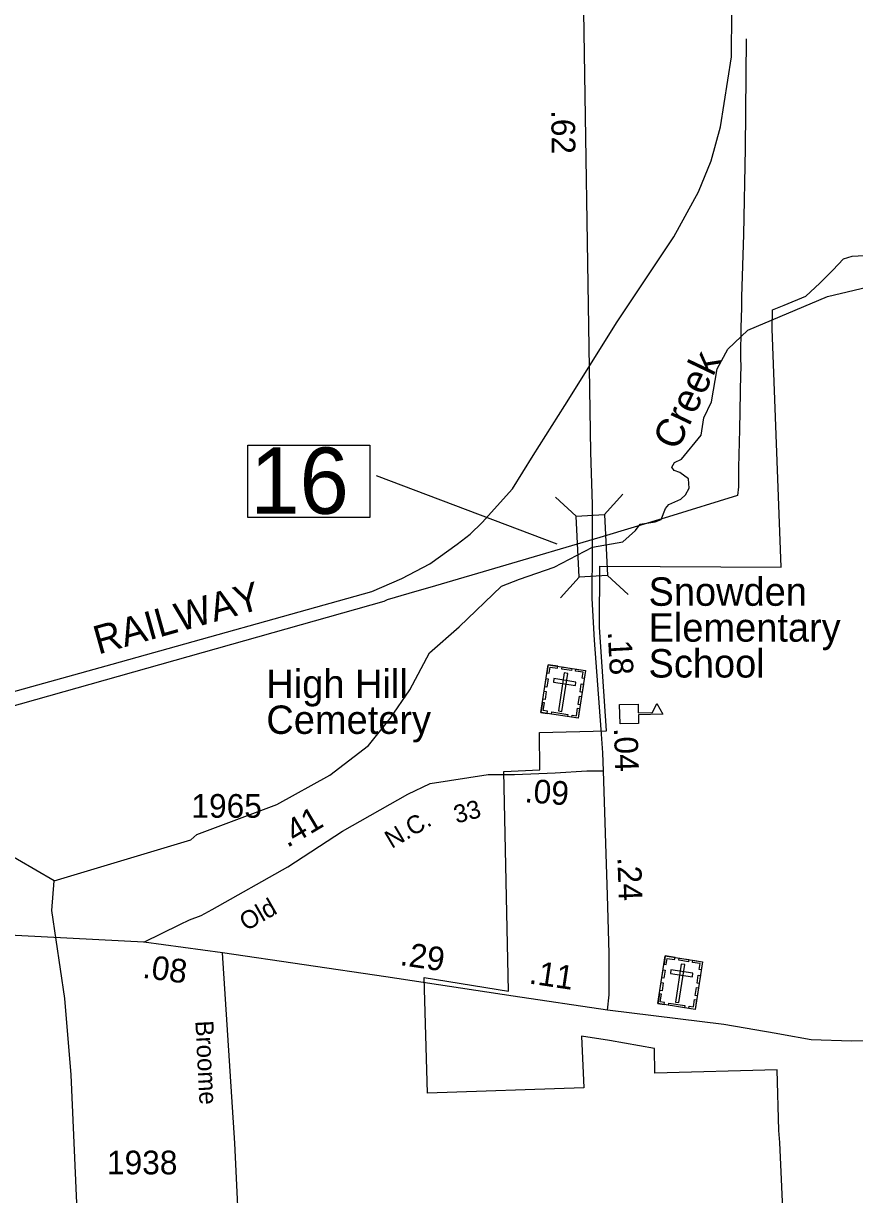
# Model space of a CAD drawing. Extents: x 2532689 to 2764727, y 536648 to 732970.
# Drawn here: x 2653505 to 2657893, y 570801 to 576983 of the extents above; entities that cross this region are included whole.
import ezdxf

# ---------------------------------------------------------------- set-up
doc = ezdxf.new("R2010")
doc.units = 0
for name, color, linetype in [('Exist Boundary Political City Limit New', 7, 'Continuous'), ('Exist Cultural Cemetery CELL', 7, 'Continuous'), ('Exist Cultural Cemetery Label', 7, 'Continuous'), ('Exist Cultural Educational Facility Elementary CELL', 7, 'Continuous'), ('Exist Cultural Educational Facility Elementary Label', 7, 'Continuous'), ('Exist Hydrographic Creek Single Shore', 7, 'Continuous'), ('Exist Hydrographic Creek Single Shore Label', 7, 'Continuous'), ('Exist Railroad Mainline', 7, 'Continuous'), ('Exist Railroad Mainline Label', 7, 'Continuous'), ('Exist Road Primary NC Attributed', 7, 'Continuous'), ('Exist Road Primary NC Mileage Hundredths English Label', 7, 'Continuous'), ('Exist Road Primary NC Structure Standard Bridge CELL', 7, 'Continuous'), ('Exist Road Primary NC Structure Standard Bridge Number Label', 7, 'Continuous'), ('Exist Road Secondary Mileage Hundredths English Label', 7, 'Continuous'), ('Exist Road Secondary Structure Standard Bridge Number Label', 7, 'Continuous'), ('Exist Road Secondary Type 20 Attributed', 7, 'Continuous'), ('Exist Road Secondary Type 51 Attributed', 7, 'Continuous'), ('Exist Road Secondary Type 51 Label', 7, 'Continuous'), ('Exist Road Secondary Type 51 Number Label', 7, 'Continuous'), ('Exist Utilities Electrical Transmission Line', 7, 'Continuous'), ('Map Preparation Boundary City Limit Buffer Line', 7, 'Continuous')]:
    doc.layers.add(name, color=color, linetype=linetype)

msp = doc.modelspace()

# ---------------------------------------------------------------- linework, layer by layer
at = {"layer": 'Exist Boundary Political City Limit New'}
msp.add_lwpolyline([(2657529.8, 570374.6), (2657498, 571076.3), (2657492.5, 571140.1), (2657483.5, 571460.2), (2656838, 571442.5), (2656836.2, 571571.7), (2656599.5, 571615), (2656451.5, 571636.9), (2656464, 571365.2), (2655639, 571336.1), (2655621.2, 571947.3), (2656066.5, 571875.7), (2656042, 573035), (2656232, 573043.6), (2656229.5, 573239.8), (2656584, 573249.4), (2656546.8, 573796.4), (2656547.2, 574118.2), (2657506, 574113.1), (2657457, 575371.1), (2657460, 575472.3), (2657520.5, 575495.6), (2657635.5, 575543.9), (2657710, 575611.6), (2657778.2, 575681.4), (2657835, 575740.4), (2657880.8, 575755.4), (2657942.8, 575758.9)], dxfattribs=at)
at = {"layer": 'Exist Cultural Cemetery CELL'}
for points in [[(2656275.8, 573598.2), (2656472.5, 573567.6), (2656433.3, 573316), (2656236.6, 573346.7)], [(2656269.1, 573555.4), (2656280.4, 573553.7), (2656285.3, 573585.5), (2656325.4, 573579.3), (2656327.1, 573590.2), (2656275.8, 573598.2)], [(2656379, 573552.5), (2656360.6, 573555.4), (2656329.3, 573355), (2656347.8, 573352.1)], [(2656349, 573586.8), (2656400.2, 573578.8), (2656398.4, 573567.6), (2656347.2, 573575.6)], [(2656465.9, 573524.7), (2656454.7, 573526.5), (2656459.7, 573558.3), (2656419.6, 573564.5), (2656421.3, 573575.5), (2656472.6, 573567.5)], [(2656257.7, 573482.2), (2656264.4, 573525), (2656275.6, 573523.2), (2656269, 573480.4)], [(2656305.7, 573524.7), (2656302.8, 573506.3), (2656419.1, 573488.1), (2656422, 573506.6)], [(2656443.4, 573454.3), (2656450.1, 573497.1), (2656461.3, 573495.3), (2656454.6, 573452.5)], [(2656247.3, 573415.8), (2656254, 573458.6), (2656265.3, 573456.8), (2656258.6, 573414)], [(2656433.2, 573389.1), (2656439.9, 573431.9), (2656451.1, 573430.2), (2656444.5, 573387.4)], [(2656269.3, 573341.6), (2656271.1, 573353), (2656249.3, 573356.3), (2656255.5, 573396.3), (2656244.5, 573398), (2656236.6, 573346.7)], [(2656400.6, 573321.1), (2656402.3, 573332.4), (2656424.1, 573329.1), (2656430.3, 573369), (2656441.3, 573367.3), (2656433.3, 573316)], [(2656295.1, 573349.1), (2656379, 573336.1), (2656377.2, 573324.8), (2656293.4, 573337.9)], [(2656893.6, 572060.9), (2657090.3, 572030.3), (2657051.1, 571778.7), (2656854.4, 571809.4)], [(2656886.9, 572018.2), (2656898.1, 572016.4), (2656903.1, 572048.2), (2656943.1, 572042), (2656944.9, 572053), (2656893.6, 572060.9)], [(2656996.8, 572015.2), (2656978.3, 572018.1), (2656947.1, 571817.7), (2656965.5, 571814.8)], [(2656966.7, 572049.5), (2657018, 572041.5), (2657016.2, 572030.3), (2656965, 572038.3)], [(2657083.7, 571987.4), (2657072.5, 571989.2), (2657077.4, 572021), (2657037.3, 572027.2), (2657039.1, 572038.2), (2657090.3, 572030.2)], [(2656875.5, 571944.9), (2656882.1, 571987.7), (2656893.4, 571985.9), (2656886.7, 571943.1)], [(2656923.4, 571987.4), (2656920.5, 571969), (2657036.9, 571950.8), (2657039.7, 571969.3)], [(2657061.1, 571917), (2657067.8, 571959.8), (2657079.1, 571958), (2657072.4, 571915.2)], [(2656865.1, 571878.5), (2656871.8, 571921.3), (2656883, 571919.5), (2656876.3, 571876.7)], [(2657051, 571851.8), (2657057.6, 571894.6), (2657068.9, 571892.9), (2657062.2, 571850.1)], [(2656887, 571804.3), (2656888.8, 571815.7), (2656867.1, 571819), (2656873.3, 571859), (2656862.3, 571860.7), (2656854.3, 571809.4)], [(2657018.3, 571783.8), (2657020.1, 571795.1), (2657041.8, 571791.8), (2657048.1, 571831.7), (2657059.1, 571830), (2657051.1, 571778.7)], [(2656912.9, 571811.8), (2656996.7, 571798.8), (2656995, 571787.5), (2656911.1, 571800.6)]]:
    msp.add_lwpolyline(points, close=True, dxfattribs=at)
at = {"layer": 'Exist Cultural Educational Facility Elementary CELL'}
msp.add_lwpolyline([(2656652.4, 573387.6), (2656750.3, 573389.8), (2656751.3, 573343.7), (2656826.4, 573345.4), (2656849.6, 573393), (2656880, 573337), (2656751.5, 573334.1), (2656752.6, 573288.1), (2656654.7, 573286)], close=True, dxfattribs=at)
at = {"layer": 'Exist Hydrographic Creek Single Shore'}
for points in [[(2653667.2, 572458.2), (2654388.1, 572674.4), (2654420.1, 572702.1), (2654842.1, 572860.3), (2655122.2, 573016), (2655327.3, 573172), (2655440.3, 573314.6), (2655545.3, 573466.5), (2655649.2, 573661.2), (2655805.3, 573798.8), (2656028.5, 574012.6), (2656123.2, 574049.5), (2656306.1, 574113), (2656510, 574218.4), (2656670.3, 574246.9), (2656737.2, 574307.1), (2656760.6, 574340.5), (2656840.9, 574352.8), (2656871.6, 574365.1), (2656893.9, 574423.1), (2656911.7, 574444.2), (2656976.4, 574472.1), (2657000.9, 574494.4), (2657019.9, 574530.1), (2657016.6, 574579.2), (2656970.8, 574612.6), (2656939.6, 574622.7), (2656928.5, 574640.5), (2656942.9, 574665.1), (2656979.8, 574682.9), (2657083.4, 574809.2), (2657097.3, 574901.7), (2657137.3, 574985.4), (2657167.2, 575160.5), (2657223.2, 575264.6), (2657329.2, 575364.1), (2657750.2, 575542), (2658521.4, 575724.2)], [(2653667.2, 572458.2), (2653279.2, 572682.2), (2653028.2, 572727.9), (2652444, 572756.9), (2651637.2, 572681.6), (2651402.2, 572741.1)], [(2654472.4, 566226.1), (2654443.3, 566382.5), (2654390.4, 566531.5), (2654361.3, 566697.7), (2654327.5, 566729.2), (2654290.3, 566888.6), (2654186.4, 567068.3), (2653940.3, 567288.1), (2653757.2, 571434.2), (2653723.2, 571836.6), (2653654.3, 572300.1), (2653667.2, 572458.2)]]:
    msp.add_lwpolyline(points, dxfattribs=at)
at = {"layer": 'Exist Railroad Mainline'}
msp.add_lwpolyline([(2651953.4, 573040.1), (2653973.4, 573600.7), (2655345.2, 573985.1), (2655502.1, 574053.9), (2655650.4, 574130.9), (2655794.3, 574234.6), (2655862.8, 574288.1), (2655926.4, 574349.5), (2656087, 574526.8), (2656196.3, 574701.9), (2656363.5, 574966.1), (2656639.9, 575408.3), (2656938.5, 575857.3), (2657068.4, 576094.8), (2657135.3, 576257.6), (2657185, 576437.2), (2657243.3, 576807.6), (2657246.9, 577287.8)], dxfattribs=at)
at = {"layer": 'Exist Road Primary NC Attributed'}
for points in [[(2656510, 574218.4), (2656510, 574444.7), (2656500.8, 574719.7), (2656457.2, 577491.2)], [(2656567.1, 573038.4), (2656563.9, 573133.6), (2656554.4, 573256.2), (2656520.3, 573727.1), (2656506.9, 573948), (2656510, 574218.4)], [(2656588.3, 571774.5), (2656597.8, 571856), (2656597, 572074.3), (2656589.1, 572382), (2656567.1, 573038.4)], [(2654141.4, 572133.9), (2652818, 572202.9)], [(2654556.2, 572078), (2654141.4, 572133.9)], [(2656588.3, 571774.5), (2656089.8, 571849.6), (2655417.8, 571951.6), (2654556.2, 572078)], [(2659749, 571677.3), (2659358.8, 571660.3), (2659300.1, 571658.2), (2659139.8, 571650.3), (2658935.8, 571641.2), (2658904, 571638.6), (2658795.4, 571634.4), (2658566.2, 571628), (2658228.4, 571618.3), (2657876.4, 571610.7), (2657664, 571617.9), (2657507.5, 571646.4), (2657478.1, 571651.5), (2657202.3, 571699.7), (2656588.3, 571774.5)]]:
    msp.add_lwpolyline(points, dxfattribs=at)
at = {"layer": 'Exist Road Primary NC Structure Standard Bridge CELL'}
for p, q in [((2656423.6, 574383), (2656314.5, 574481.8)), ((2656570.5, 574390.2), (2656669.3, 574499.3)), ((2656340, 573952.1), (2656438.7, 574061.1)), ((2656698.1, 573969.7), (2656589.1, 574068.5))]:
    msp.add_line(p, q, dxfattribs=at)
msp.add_lwpolyline([(2656438.7, 574061.1), (2656422.9, 574382.9), (2656573.2, 574390.4), (2656589.1, 574068.5)], close=True, dxfattribs=at)
at = {"layer": 'Exist Road Primary NC Structure Standard Bridge Number Label'}
msp.add_lwpolyline([(2654689.9, 574757.4), (2655334, 574757.4), (2655334, 574375.1), (2654689.9, 574375.1)], close=True, dxfattribs=at)
at = {"layer": 'Exist Road Secondary Structure Standard Bridge Number Label'}
msp.add_line((2656322.4, 574234.9), (2655368.9, 574595.6), dxfattribs=at)
at = {"layer": 'Exist Road Secondary Type 20 Attributed'}
msp.add_lwpolyline([(2654710.9, 569380.2), (2654701.7, 569428.1), (2654691.2, 569631.9), (2654681.4, 569899.7), (2654669.5, 570169.5), (2654662.1, 570221.4), (2654621.5, 571072.4), (2654556.2, 572078)], dxfattribs=at)
at = {"layer": 'Exist Road Secondary Type 51 Attributed'}
msp.add_lwpolyline([(2654141.4, 572133.9), (2654330, 572226.2), (2654381.2, 572251.6), (2654443, 572274.8), (2654502.1, 572306.1), (2654901.2, 572531), (2655189.2, 572719.3), (2655534.8, 572915.1), (2655652.3, 572972), (2655958.9, 573018.5), (2656097.4, 573018.5), (2656312.7, 573028.3), (2656479.3, 573037.4), (2656567.1, 573038.4)], dxfattribs=at)
at = {"layer": 'Exist Utilities Electrical Transmission Line'}
msp.add_lwpolyline([(2657321.3, 576901.4), (2657316.1, 576323.3), (2657306.2, 575868.8), (2657295.5, 575540.7), (2657296.7, 575484.6), (2657292.9, 575376.4), (2657290.4, 575228.2), (2657291.8, 575160.3), (2657290.2, 575134.3), (2657285, 574840.3), (2657279.3, 574640.1), (2657279.5, 574538), (2657274.4, 574491.8), (2656911, 574378), (2656547.3, 574269.7), (2656022.6, 574114.2), (2655680.9, 574014.7), (2655539.7, 573973.6), (2655424.5, 573941), (2655408.4, 573932.5), (2643106.3, 570459.9)], dxfattribs=at)
at = {"layer": 'Map Preparation Boundary City Limit Buffer Line'}
msp.add_lwpolyline([(2657529.8, 570374.6), (2657498, 571076.3), (2657492.5, 571140.1), (2657483.5, 571460.2), (2656838, 571442.5), (2656836.2, 571571.7), (2656599.5, 571615), (2656451.5, 571636.9), (2656464, 571365.2), (2655639, 571336.1), (2655621.2, 571947.3), (2656066.5, 571875.7), (2656042, 573035), (2656232, 573043.6), (2656229.5, 573239.8), (2656584, 573249.4), (2656546.8, 573796.4), (2656547.2, 574118.2), (2657506, 574113.1), (2657457, 575371.1), (2657460, 575472.3), (2657520.5, 575495.6), (2657635.5, 575543.9), (2657710, 575611.6), (2657778.2, 575681.4), (2657835, 575740.4), (2657880.8, 575755.4), (2657942.8, 575758.9)], dxfattribs=at)

# ---------------------------------------------------------------- texts
at = {"layer": 'Exist Cultural Cemetery Label'}
for s, p in [('High Hill', (2654787.5, 573422.3)), ('Cemetery', (2654787.5, 573233))]:
    msp.add_text(s, height=150, dxfattribs=at).set_placement(p)
at = {"layer": 'Exist Cultural Educational Facility Elementary Label'}
for s, p in [('Snowden', (2656805.1, 573909.3)), ('Elementary', (2656805.1, 573719.9)), ('School', (2656805.1, 573530.6))]:
    msp.add_text(s, height=150, dxfattribs=at).set_placement(p)
at = {"layer": 'Exist Hydrographic Creek Single Shore Label'}
msp.add_text('Creek', height=150, rotation=64.46871, dxfattribs=at).set_placement((2656957.5, 574723.2))
at = {"layer": 'Exist Railroad Mainline Label'}
msp.add_text('RAILWAY', height=150, rotation=15.65419, dxfattribs=at).set_placement((2653899.9, 573651.6))
at = {"layer": 'Exist Road Primary NC Mileage Hundredths English Label'}
for s, rotation, p in [('.62', 270.91784, (2656291, 576525.3)), ('.18', 273.05097, (2656589.5, 573772.5)), ('.04', 271.90999, (2656622.1, 573264.1)), ('.24', 272.0204, (2656640.6, 572581.6)), ('.29', 351.57315, (2655488.8, 572013.4)), ('.08', 352.32444, (2654130, 571946.3)), ('.11', 351.54663, (2656170, 571916.2))]:
    msp.add_text(s, height=125, rotation=rotation, dxfattribs=at).set_placement(p)
at = {"layer": 'Exist Road Primary NC Structure Standard Bridge Number Label'}
msp.add_text('16', height=350, dxfattribs=at).set_placement((2654702.4, 574394.9))
at = {"layer": 'Exist Road Secondary Mileage Hundredths English Label'}
for s, rotation, p in [('.09', 355.79582, (2656148.3, 572872.7)), ('.41', 30.68711, (2654898.1, 572630.1))]:
    msp.add_text(s, height=125, rotation=rotation, dxfattribs=at).set_placement(p)
at = {"layer": 'Exist Road Secondary Type 51 Label'}
for s, rotation, p in [('33', 14.91937, (2655791.2, 572759.2)), ('N.C.', 30.68711, (2655449.2, 572625.2)), ('Old ', 29.86258, (2654680.5, 572190.2)), ('Broome', 272.92948, (2654412.5, 571717.9))]:
    msp.add_text(s, height=95, rotation=rotation, dxfattribs=at).set_placement(p)
at = {"layer": 'Exist Road Secondary Type 51 Number Label'}
for s, p in [('1965', (2654391.9, 572790.5)), ('1938', (2653946.3, 570908.3))]:
    msp.add_text(s, height=125, dxfattribs=at).set_placement(p)

doc.saveas('drawing.dxf')
